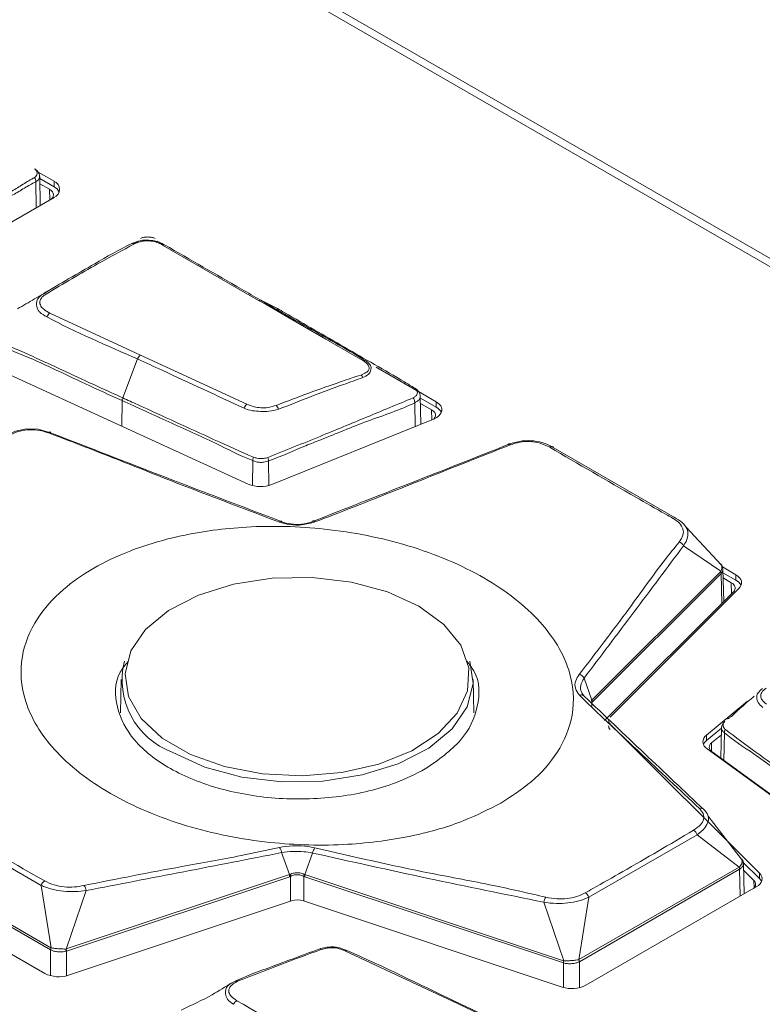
# Model space of a CAD drawing. Header units: millimetres. Extents: x 0 to 1118, y 0 to 864.
# Tile 268 of 372: x 882.42 to 889.45, y 224.43 to 233.76. Entities that reach past the tile are written whole.
import ezdxf

# ---------------------------------------------------------------- set-up
doc = ezdxf.new("R2010")
doc.units = ezdxf.units.MM

msp = doc.modelspace()

# ---------------------------------------------------------------- linework, layer by layer
at = {"color": 7, "linetype": 'Continuous', "lineweight": 15}
for p, q in [((878.7906, 237.6132), (899.0139, 225.9385)), ((878.9378, 237.6063), (899.0055, 226.0214)), ((882.7412, 232.2277), (882.5924, 232.3136)), ((882.6117, 232.0008), (882.6059, 232.2723)), ((882.7412, 232.1767), (882.6063, 232.2546)), ((882.6073, 232.2047), (882.6985, 232.152)), ((882.7412, 232.1767), (882.7412, 232.2277)), ((881.1785, 231.1735), (882.7412, 232.0756)), ((883.5408, 231.6616), (883.4977, 231.6367)), ((883.7616, 231.6353), (883.7182, 231.6598)), ((883.7699, 231.6241), (884.6787, 231.1003)), ((884.6985, 231.1011), (884.8559, 231.0233)), ((883.5597, 230.5822), (882.7023, 230.9792)), ((881.9383, 230.569), (884.5809, 229.36)), ((884.5667, 230.1159), (883.5597, 230.5822)), ((883.3913, 230.177), (883.5327, 230.5451)), ((886.1742, 230.2459), (885.7921, 230.4665)), ((886.3591, 230.1391), (886.1925, 230.2353)), ((886.2149, 229.9268), (886.2092, 230.1941)), ((883.3857, 230.1505), (883.386, 230.1548)), ((883.3857, 230.1505), (883.3858, 230.1505)), ((883.392, 230.1766), (883.3913, 230.177)), ((886.3591, 230.0881), (886.2097, 230.1744)), ((886.2107, 230.1245), (886.3164, 230.0635)), ((886.3591, 230.0881), (886.3591, 230.1391)), ((884.8035, 229.3562), (886.3342, 229.975)), ((887.4682, 229.7055), (888.6207, 229.0401)), ((889.0613, 228.5931), (888.7236, 228.9539)), ((889.0537, 228.5335), (888.7024, 228.7758)), ((889.0578, 228.5946), (889.0528, 228.6037)), ((887.8332, 227.3131), (889.0531, 228.5328)), ((889.0574, 228.5142), (887.8376, 227.2944)), ((889.1963, 228.5013), (889.0698, 228.5743)), ((889.0823, 228.2465), (889.0741, 228.5531)), ((889.1963, 228.4502), (889.075, 228.5202)), ((889.0763, 228.4702), (889.1536, 228.4256)), ((889.1963, 228.4502), (889.1963, 228.5013)), ((889.1736, 228.3378), (887.9544, 227.1187)), ((888.0066, 227.1523), (889.2259, 228.3714)), ((883.3775, 227.5099), (883.3707, 227.1923)), ((886.7167, 227.1923), (886.7099, 227.5099)), ((887.7607, 227.522), (887.8332, 227.3131)), ((889.3077, 227.302), (888.9182, 226.9808)), ((887.8376, 227.2944), (887.8325, 227.2899)), ((889.42, 225.6735), (888.0066, 227.0867)), ((889.0607, 227.0473), (888.9182, 226.9298)), ((889.0609, 227.0536), (889.0547, 226.7628)), ((888.9182, 226.9298), (888.9182, 226.9808)), ((888.9676, 226.9098), (889.0594, 226.9855)), ((888.9248, 226.8523), (891.0191, 225.3268)), ((891.051, 225.3086), (888.9721, 226.8229)), ((882.6191, 225.5583), (881.4518, 226.2322)), ((889.2577, 225.7964), (888.9337, 226.2129)), ((888.8301, 226.0376), (887.8045, 225.4456)), ((889.229, 225.7311), (888.8301, 226.0376)), ((882.7087, 224.9477), (881.0498, 225.9054)), ((881.0533, 225.9246), (882.7123, 224.967)), ((884.9699, 225.6602), (884.8966, 225.8686)), ((885.1894, 225.8646), (885.1174, 225.6602)), ((880.8946, 225.7398), (882.6537, 224.7243)), ((887.7113, 224.8549), (889.2281, 225.7306)), ((889.42, 225.6225), (889.2661, 225.7764)), ((889.2759, 225.4776), (889.2682, 225.7651)), ((882.857, 224.956), (884.9699, 225.6602)), ((884.9725, 225.6405), (882.8596, 224.9362)), ((884.9812, 225.6439), (884.9725, 225.6405)), ((885.1149, 225.6405), (885.1062, 225.6439)), ((887.564, 224.8242), (885.1149, 225.6405)), ((885.1174, 225.6602), (887.5665, 224.8439)), ((889.2317, 225.7113), (887.7149, 224.8357)), ((889.2699, 225.7029), (889.3678, 225.605)), ((889.42, 225.6225), (889.42, 225.6735)), ((882.7132, 224.9665), (882.6191, 225.5583)), ((887.7769, 224.6122), (889.3904, 225.5437)), ((883.0447, 225.5096), (882.8559, 224.9556)), ((887.8045, 225.4456), (887.7104, 224.8544)), ((882.8786, 224.7072), (884.9904, 225.4111)), ((885.1041, 225.4111), (887.552, 224.5951)), ((887.5677, 224.8435), (887.3782, 225.399)), ((886.5137, 224.4609), (885.4939, 224.9388)), ((884.4169, 224.6299), (884.4638, 224.6551)), ((884.4691, 224.6527), (884.4571, 224.6471)), ((887.507, 223.9937), (886.5137, 224.4609)), ((886.5324, 224.4627), (887.3698, 224.0686))]:
    msp.add_line(p, q, dxfattribs=at)
at = {"color": 9, "linetype": 'Continuous', "lineweight": 15}
for p, q in [((882.5728, 231.9783), (882.5691, 232.2215)), ((882.7016, 232.0527), (882.6985, 232.152)), ((883.3858, 230.1505), (883.3826, 229.9083)), ((886.157, 230.1307), (886.1602, 229.9046)), ((886.3193, 229.969), (886.3164, 230.0635)), ((884.6222, 229.5824), (884.6195, 229.3464)), ((884.7743, 229.3466), (884.7719, 229.5797)), ((889.0651, 228.2292), (889.0574, 228.5142)), ((889.1568, 228.321), (889.1536, 228.4256)), ((887.7234, 227.3523), (887.7234, 227.3521)), ((887.8325, 227.2899), (887.8336, 227.2467)), ((889.0879, 227.0044), (889.0832, 226.742)), ((888.9676, 226.9098), (888.9647, 226.8289)), ((884.9812, 225.408), (884.9812, 225.6439)), ((885.1062, 225.6439), (885.1062, 225.4104)), ((889.2385, 225.456), (889.2317, 225.7113)), ((889.3704, 225.5351), (889.3678, 225.605)), ((882.7079, 224.7026), (882.7087, 224.9477)), ((882.8596, 224.9362), (882.8588, 224.7015)), ((887.5648, 224.5913), (887.564, 224.8242)), ((887.7149, 224.8357), (887.7157, 224.5887))]:
    msp.add_line(p, q, dxfattribs=at)
at = {"color": 9, "linetype": 'Continuous', "lineweight": 15, "flags": 128}
msp.add_lwpolyline([(882.6041, 232.2723), (882.6047, 232.2613), (882.5927, 232.2391), (882.5691, 232.2215), (882.5691, 232.2215), (882.5691, 232.2215)], dxfattribs=at)
at = {"color": 7, "linetype": 'Continuous', "lineweight": 15, "flags": 128}
for points in [[(882.6985, 232.152), (882.7142, 232.141), (882.7259, 232.1284), (882.733, 232.1148), (882.7354, 232.1006), (882.733, 232.0864), (882.7259, 232.0728), (882.7142, 232.0602), (882.7135, 232.0596)], [(884.6787, 231.1003), (884.7494, 231.0595), (885.0323, 230.8962), (885.3151, 230.7329), (885.6644, 230.5313)], [(886.3342, 229.975), (886.3647, 229.9904), (886.3887, 230.0093), (886.405, 230.0307), (886.4129, 230.0537), (886.4121, 230.0771), (886.4024, 230.0999), (886.3845, 230.1209), (886.3591, 230.1391)], [(886.3164, 230.0635), (886.3336, 230.0511), (886.3457, 230.0369), (886.3523, 230.0215), (886.3529, 230.0057), (886.3475, 229.9902), (886.3368, 229.9761)], [(882.3014, 229.8258), (882.377, 229.8609), (882.4804, 229.8817), (882.5899, 229.8785), (882.7091, 229.8463), (882.7091, 229.8463), (882.7091, 229.8463)], [(882.7091, 229.8463), (882.7078, 229.8494), (882.706, 229.8517), (882.7038, 229.8529), (882.7013, 229.8532), (882.6985, 229.8525), (882.6954, 229.8508), (882.6921, 229.8481), (882.6887, 229.8446)], [(887.0426, 229.734), (887.0439, 229.7371), (887.0456, 229.7393), (887.0477, 229.7405), (887.0502, 229.7407), (887.0531, 229.74), (887.0561, 229.7383), (887.0594, 229.7356), (887.0627, 229.7321)], [(887.4682, 229.7055), (887.4657, 229.7091), (887.4625, 229.7119), (887.4587, 229.7138), (887.4544, 229.7146), (887.4498, 229.7145), (887.4448, 229.7134), (887.4397, 229.7113), (887.4345, 229.7083)], [(884.898, 229.0032), (884.8965, 229.0065), (884.8945, 229.0088), (884.892, 229.01), (884.8892, 229.01), (884.886, 229.0089), (884.8826, 229.0067), (884.879, 229.0034), (884.8753, 228.9992)], [(885.1908, 229.0056), (885.1921, 229.0088), (885.1939, 229.011), (885.1962, 229.0122), (885.1989, 229.0122), (885.2019, 229.0111), (885.2052, 229.0089), (885.2086, 229.0057), (885.2122, 229.0016)], [(888.6356, 229.0316), (888.6329, 229.0353), (888.6295, 229.0382), (888.6256, 229.0401), (888.6213, 229.041), (888.6165, 229.041), (888.6115, 229.0399), (888.6063, 229.0379), (888.601, 229.0349)], [(886.1967, 228.2021), (885.8997, 228.3377), (885.5566, 228.43), (885.1858, 228.4742), (884.8073, 228.4679), (884.4416, 228.4113), (884.1083, 228.3076), (883.8255, 228.1623), (883.6083, 227.9832), (883.4685, 227.7801), (883.4137, 227.5638), (883.4467, 227.3461), (883.5658, 227.1386), (883.7645, 226.9526), (884.0323, 226.798), (884.3545, 226.6833), (884.7139, 226.6145), (885.0911, 226.5955), (885.4657, 226.6271), (885.8176, 226.7078), (886.1277, 226.8332), (886.3795, 226.9965), (886.5592, 227.1889), (886.6571, 227.4), (886.6682, 227.6185), (886.5916, 227.8326), (886.4316, 228.0306), (886.1967, 228.2021)], [(889.1536, 228.4256), (889.1669, 228.4165), (889.1775, 228.4063), (889.1851, 228.3953), (889.1894, 228.3837), (889.1905, 228.3718), (889.1881, 228.36), (889.1825, 228.3485), (889.1736, 228.3378)], [(889.2259, 228.3714), (889.2389, 228.3873), (889.2473, 228.4042), (889.2507, 228.4217), (889.2492, 228.4392), (889.2428, 228.4564), (889.2316, 228.4728), (889.216, 228.4878), (889.1963, 228.5013)], [(886.6787, 227.6836), (886.7093, 227.4701), (886.6532, 227.2491), (886.5104, 227.0415), (886.2885, 226.8586), (885.9994, 226.7101), (885.6589, 226.6041), (885.2852, 226.5463), (884.8984, 226.5398), (884.5195, 226.5849), (884.1689, 226.6793), (883.8654, 226.8179)], [(889.3904, 225.5437), (889.4101, 225.5571), (889.4257, 225.5721), (889.4369, 225.5885), (889.4434, 225.6057), (889.4449, 225.6232), (889.4414, 225.6407), (889.433, 225.6576), (889.42, 225.6735)], [(889.4396, 225.5942), (889.433, 225.6066), (889.42, 225.6225)]]:
    msp.add_lwpolyline(points, dxfattribs=at)
at = {"color": 7, "linetype": 'Continuous', "lineweight": 15}
for centre, radius, start, end in [((882.4979, 232.2262), 0.0714, 356.21135, 33.16512), ((882.7123, 232.1516), 0.0813, 290.78342, 69.21658), ((882.6905, 232.078), 0.1109, 25.70813, 62.8153), ((883.4896, 231.6138), 0.0264, 56.04713, 114.92854), ((883.7808, 231.6057), 0.0214, 68.27856, 120.38066), ((882.6522, 231.1335), 0.0301, 60.71031, 116.1849), ((884.6895, 231.0795), 0.0234, 67.36129, 117.43063), ((882.7456, 230.9154), 0.0772, 124.15179, 159.00321), ((883.6084, 230.5185), 0.0802, 127.4071, 160.60514), ((885.675, 230.5085), 0.0252, 66.7637, 115.11373), ((885.6078, 230.3426), 0.0634, 23.98136, 52.48876), ((886.1542, 230.25), 0.0177, 53.24488, 79.19945), ((884.618, 230.0523), 0.0817, 128.84993, 161.18261), ((884.7912, 230.0485), 0.0782, 15.75509, 46.7869), ((886.0788, 230.1292), 0.0782, 1.14177, 36.89002), ((886.3099, 229.9909), 0.109, 25.37263, 63.1508), ((884.7196, 229.5765), 0.0976, 157.43186, 176.5498), ((884.6643, 229.5732), 0.1078, 3.49468, 20.9552), ((884.6969, 229.6343), 0.2978, 247.0679, 290.96996), ((888.6405, 228.7426), 0.0702, 28.18359, 74.16402), ((889.0087, 228.5126), 0.0488, 1.89361, 24.52391), ((889.0113, 228.5126), 0.0473, 3.29286, 26.25102), ((889.147, 228.3529), 0.1091, 25.39412, 63.12931), ((884.1185, 227.5049), 0.7322, 166.08092, 249.77724), ((887.6991, 227.4887), 0.07, 28.45535, 77.13408), ((887.7336, 227.328), 0.0358, 37.51335, 119.17767), ((887.7813, 227.2921), 0.0513, 357.58571, 19.99951), ((887.7888, 227.2928), 0.0488, 1.89361, 24.52391), ((888.0382, 227.1213), 0.0468, 182.17974, 227.61718), ((888.0382, 227.0703), 0.0468, 182.17974, 227.61718), ((889.1448, 227.0027), 0.0569, 145.93706, 178.26463), ((888.9611, 226.9186), 0.0756, 124.63177, 241.25133), ((888.9757, 226.8554), 0.094, 127.73849, 156.04055), ((888.9966, 226.8678), 0.0511, 124.63177, 241.25133), ((888.8675, 226.2541), 0.035, 36.6793, 114.34302), ((888.7574, 226.0136), 0.0765, 18.32535, 60.0551), ((884.8117, 225.8607), 0.0852, 5.29375, 41.9096), ((885.275, 225.8548), 0.0862, 136.97407, 173.46658), ((889.1682, 225.7095), 0.0635, 1.65537, 19.37624), ((889.1709, 225.7083), 0.0624, 3.57577, 21.39118), ((884.8788, 225.6385), 0.0936, 1.21299, 13.39452), ((884.8766, 225.6275), 0.1059, 8.90832, 19.36948), ((885.2108, 225.6275), 0.1059, 160.63052, 171.09168), ((885.2085, 225.6385), 0.0936, 166.60548, 178.78701), ((882.6908, 225.5365), 0.075, 120.39903, 163.02458), ((882.9555, 225.4998), 0.0898, 6.32254, 39.66629), ((889.3341, 225.5684), 0.0498, 305.13126, 47.43581), ((887.4681, 225.3882), 0.0906, 140.06188, 173.13799), ((887.7327, 225.4237), 0.0751, 16.95857, 59.39918), ((885.0472, 225.2332), 0.1867, 72.27565, 107.72435), ((882.7722, 224.9459), 0.0635, 160.62376, 178.34463), ((882.7749, 224.9471), 0.0646, 162.59677, 180.22237), ((882.7638, 224.9374), 0.0939, 358.97083, 11.21208), ((882.7659, 224.9343), 0.0936, 1.21299, 13.39452), ((885.2577, 224.9391), 0.0176, 42.69117, 120.25579), ((885.5045, 224.9271), 0.0158, 60.90044, 131.92866), ((887.6576, 224.8222), 0.0936, 166.60548, 178.78701), ((887.6598, 224.8253), 0.0939, 168.80291, 181.04459), ((887.6487, 224.8351), 0.0647, 359.7647, 17.38972), ((887.6513, 224.8338), 0.0635, 1.65537, 19.37624), ((882.7865, 224.9844), 0.292, 242.93848, 288.36912), ((884.4748, 224.6368), 0.0214, 49.1833, 121.02009), ((887.6441, 224.8723), 0.292, 251.63088, 297.06152), ((884.5065, 224.4021), 0.0725, 118.10853, 155.84006), ((886.5245, 224.4465), 0.018, 64.00428, 126.71888)]:
    msp.add_arc(centre, radius, start, end, dxfattribs=at)
for centre, major_axis, ratio, start_param, end_param in [((888.9846, 228.6845), (-0.0633, 0.1551), 0.29413, 3.264494, 3.28171), ((888.9457, 228.6795), (-0.1045, 0.1711), 0.432373, 3.247679, 3.264895), ((889.1716, 225.8917), (-0.0524, 0.163), 0.350705, 3.21717, 3.234505), ((889.1398, 225.8921), (-0.0883, 0.1827), 0.503109, 3.180816, 3.198151), ((882.7658, 225.1298), (0.0489, 0.1649), 0.347537, 3.058504, 3.07572), ((882.7975, 225.1303), (0.0849, 0.1846), 0.499535, 3.097565, 3.114781), ((882.82, 225.1257), (-0.0338, 0.1706), 0.391009, 3.174005, 3.191221), ((882.7975, 225.1303), (-0.0613, 0.1943), 0.559297, 3.130641, 3.147857), ((887.626, 225.0182), (0.0613, 0.1943), 0.559297, 3.135328, 3.152663), ((887.6036, 225.0137), (0.0338, 0.1706), 0.391009, 3.091964, 3.109299), ((887.6578, 225.0178), (-0.0489, 0.1649), 0.347537, 3.207346, 3.224681), ((887.626, 225.0182), (-0.0849, 0.1846), 0.499535, 3.168286, 3.185621)]:
    msp.add_ellipse(centre, major_axis=major_axis, ratio=ratio, start_param=start_param, end_param=end_param, dxfattribs=at)
for points, knots in [([(882.5576, 232.2653), (882.5632, 232.2695), (882.5751, 232.2785), (882.5823, 232.2979), (882.5816, 232.3169), (882.5734, 232.3327), (882.5624, 232.342), (882.558, 232.3457)], [0, 0, 0, 0, 0.190909, 0.406669, 0.631062, 0.851531, 1, 1, 1, 1]), ([(882.6043, 232.2723), (882.6045, 232.2778), (882.6048, 232.2933), (882.5925, 232.3163), (882.5762, 232.3342), (882.5646, 232.3422), (882.561, 232.3447)], [0, 0, 0, 0, 0.18299, 0.518584, 0.848039, 1, 1, 1, 1]), ([(881.1206, 231.4328), (881.1971, 231.4757), (881.3491, 231.561), (881.6472, 231.7337), (881.9426, 231.9033), (882.1988, 232.0533), (882.3418, 232.1335), (882.4506, 232.2015), (882.5212, 232.2436), (882.5576, 232.2653)], [0, 0, 0, 0, 0.157294, 0.312474, 0.622468, 0.772195, 0.847355, 0.921427, 1, 1, 1, 1]), ([(882.5691, 232.2215), (882.5691, 232.2215), (882.5332, 232.2065), (882.4608, 232.1629), (882.353, 232.0989), (882.2091, 232.0187), (881.9527, 231.8695), (881.6574, 231.7026), (881.3606, 231.5237), (881.2107, 231.4516), (881.1372, 231.3971), (881.1372, 231.3971)], [0, 0, 0, 0, 0.000007, 0.075686, 0.15099, 0.226275, 0.376845, 0.688419, 0.844208, 0.999993, 1, 1, 1, 1]), ([(883.5596, 231.6874), (883.5684, 231.6906), (883.5864, 231.6971), (883.6187, 231.701), (883.6517, 231.6999), (883.6801, 231.6935), (883.6946, 231.6877), (883.7003, 231.6854)], [0, 0, 0, 0, 0.209213, 0.424915, 0.643298, 0.861018, 1, 1, 1, 1]), ([(883.4785, 231.6377), (883.4783, 231.6376), (883.3513, 231.5796), (883.1652, 231.4663), (882.8822, 231.3076), (882.7201, 231.2096), (882.6389, 231.1605)], [0, 0, 0, 0, 0.00076, 0.418996, 0.709074, 1, 1, 1, 1]), ([(882.6669, 231.1597), (882.7482, 231.2087), (882.9108, 231.3065), (883.1899, 231.4668), (883.3877, 231.573), (883.5044, 231.6357)], [0, 0, 0, 0, 0.290819, 0.581537, 1, 1, 1, 1]), ([(883.7887, 231.6256), (883.7885, 231.6256), (883.7787, 231.6309), (883.7551, 231.6429), (883.7228, 231.6559), (883.6765, 231.6669), (883.6365, 231.671), (883.5857, 231.6705), (883.5567, 231.6654), (883.5173, 231.6548), (883.4969, 231.6458), (883.4785, 231.6377)], [0, 0, 0, 0, 0.001913, 0.114338, 0.267549, 0.319965, 0.527056, 0.610724, 0.758058, 0.782667, 1, 1, 1, 1]), ([(883.5044, 231.6357), (883.5207, 231.6429), (883.5488, 231.6553), (883.5924, 231.6634), (883.6375, 231.664), (883.6884, 231.6592), (883.7363, 231.6418), (883.7607, 231.629), (883.7699, 231.6241)], [0, 0, 0, 0, 0.226459, 0.389111, 0.469736, 0.677982, 0.876922, 1, 1, 1, 1]), ([(884.6985, 231.1011), (884.638, 231.1361), (884.3353, 231.3111), (884.0316, 231.4858), (883.7887, 231.6256)], [0, 0, 0, 0, 0.199885, 1, 1, 1, 1]), ([(882.736, 231.2196), (882.675, 231.1836), (882.5538, 231.1121), (882.4487, 231.0509), (882.3965, 231.0205)], [0, 0, 0, 0, 0.503195, 1, 1, 1, 1]), ([(882.6389, 231.1605), (882.6388, 231.1604), (882.6261, 231.1521), (882.6003, 231.1344), (882.5821, 231.1086), (882.577, 231.0865), (882.5753, 231.066), (882.5779, 231.0352), (882.5896, 231.0082), (882.62, 230.9736), (882.6486, 230.9573), (882.6736, 230.943)], [0, 0, 0, 0, 0.001259, 0.143959, 0.299696, 0.377139, 0.45519, 0.553862, 0.722719, 0.757762, 1, 1, 1, 1]), ([(882.7023, 230.9792), (882.6796, 230.9915), (882.6389, 231.0135), (882.6133, 231.0495), (882.6057, 231.0748), (882.6064, 231.0919), (882.6136, 231.1123), (882.6317, 231.1363), (882.6552, 231.152), (882.6669, 231.1597)], [0, 0, 0, 0, 0.248655, 0.445661, 0.542881, 0.619011, 0.695163, 0.848449, 1, 1, 1, 1]), ([(885.685, 230.5316), (885.6849, 230.5317), (885.5004, 230.6459), (885.1606, 230.8321), (884.8336, 231.0225), (884.6985, 231.1011)], [0, 0, 0, 0, 0.000392, 0.586904, 1, 1, 1, 1]), ([(882.6736, 230.943), (882.6739, 230.9429), (882.9456, 230.799), (883.2393, 230.672), (883.5327, 230.5451)], [0, 0, 0, 0, 0.00107, 1, 1, 1, 1]), ([(884.8559, 231.0233), (884.8794, 231.0097), (884.9973, 230.9417), (885.3039, 230.7649), (885.6803, 230.5461), (886.0009, 230.3642), (886.1249, 230.2876), (886.1575, 230.2674)], [0, 0, 0, 0, 0.054134, 0.270669, 0.70374, 0.921922, 1, 1, 1, 1]), ([(883.3913, 230.177), (883.3652, 230.1889), (883.2345, 230.2487), (882.9138, 230.3941), (882.5684, 230.5586), (882.2741, 230.6842), (882.1724, 230.7385), (882.1202, 230.7664)], [0, 0, 0, 0, 0.061411, 0.307056, 0.753701, 0.873798, 1, 1, 1, 1]), ([(882.115, 230.7269), (882.115, 230.7269), (882.1662, 230.7135), (882.2704, 230.6502), (882.5773, 230.5323), (882.9494, 230.348), (883.2698, 230.203), (883.3857, 230.1505)], [0, 0, 0, 0, 0.000008, 0.122721, 0.243421, 0.72623, 1, 1, 1, 1]), ([(883.5327, 230.5451), (883.6101, 230.5093), (883.9461, 230.354), (884.282, 230.1984), (884.5406, 230.0786)], [0, 0, 0, 0, 0.230284, 1, 1, 1, 1]), ([(885.6644, 230.5313), (885.675, 230.5244), (885.6997, 230.5084), (885.7178, 230.4842), (885.7263, 230.4602), (885.721, 230.4377), (885.6949, 230.4127), (885.6637, 230.4), (885.6464, 230.3929)], [0, 0, 0, 0, 0.152632, 0.353534, 0.453266, 0.597218, 0.776209, 1, 1, 1, 1]), ([(885.6657, 230.3684), (885.6848, 230.3776), (885.7195, 230.3942), (885.7398, 230.4303), (885.7449, 230.4559), (885.7416, 230.4804), (885.7239, 230.5063), (885.6966, 230.524), (885.685, 230.5316)], [0, 0, 0, 0, 0.2230037, 0.4033897, 0.550618, 0.6497952, 0.8501196, 1, 1, 1, 1]), ([(885.6464, 230.3929), (885.5843, 230.3721), (885.4201, 230.317), (885.153, 230.2223), (884.9477, 230.1445), (884.8448, 230.1055)], [0, 0, 0, 0, 0.232386, 0.615425, 1, 1, 1, 1]), ([(884.8665, 230.0698), (884.8669, 230.0699), (884.9747, 230.1072), (885.1728, 230.192), (885.4411, 230.2887), (885.6041, 230.3465), (885.6657, 230.3684)], [0, 0, 0, 0, 0.001469, 0.385805, 0.767703, 1, 1, 1, 1]), ([(886.1575, 230.2674), (886.1653, 230.2597), (886.1787, 230.2467), (886.1834, 230.2253), (886.1795, 230.2071), (886.1643, 230.1906), (886.1494, 230.1812), (886.1413, 230.1761)], [0, 0, 0, 0, 0.254503, 0.434183, 0.616241, 0.792354, 1, 1, 1, 1]), ([(886.2091, 230.1894), (886.2082, 230.1984), (886.2061, 230.2183), (886.1891, 230.2441), (886.1724, 230.2586), (886.1651, 230.2639), (886.1648, 230.2642)], [0, 0, 0, 0, 0.3009765, 0.6694083, 0.9863415, 1, 1, 1, 1]), ([(883.3858, 230.1505), (883.5327, 230.0827), (883.8266, 229.9471), (884.245, 229.763), (884.4966, 229.6323), (884.6222, 229.5824), (884.6222, 229.5824)], [0, 0, 0, 0, 0.357597, 0.715194, 0.99999, 1, 1, 1, 1]), ([(883.392, 230.1766), (883.3903, 230.1721), (883.3873, 230.1647), (883.3864, 230.1576), (883.386, 230.1548)], [0, 0, 0, 0, 0.604654, 1, 1, 1, 1]), ([(884.6295, 229.614), (884.5059, 229.6692), (884.2604, 229.7789), (883.8957, 229.9466), (883.6065, 230.0785), (883.4387, 230.1553), (883.392, 230.1766)], [0, 0, 0, 0, 0.298328, 0.592531, 0.886701, 1, 1, 1, 1]), ([(884.8448, 230.1055), (884.8192, 230.0977), (884.7747, 230.0841), (884.6998, 230.0799), (884.6296, 230.0913), (884.589, 230.1072), (884.5667, 230.1159)], [0, 0, 0, 0, 0.298081, 0.517996, 0.735793, 1, 1, 1, 1]), ([(886.1413, 230.1761), (886.0676, 230.1457), (885.9201, 230.085), (885.6271, 229.9629), (885.2431, 229.8036), (884.9303, 229.678), (884.765, 229.6117)], [0, 0, 0, 0, 0.161169, 0.322293, 0.641919, 1, 1, 1, 1]), ([(884.7719, 229.5797), (884.7719, 229.5797), (884.8962, 229.6241), (885.0536, 229.696), (885.3678, 229.8189), (885.7023, 229.961), (886.0241, 230.0636), (886.157, 230.1307), (886.157, 230.1307)], [0, 0, 0, 0, 0.0000089, 0.2548813, 0.3576267, 0.6767907, 0.9999911, 1, 1, 1, 1]), ([(884.5406, 230.0786), (884.5408, 230.0785), (884.5651, 230.0679), (884.6151, 230.0517), (884.6978, 230.0484), (884.7854, 230.0458), (884.8374, 230.0612), (884.8665, 230.0698)], [0, 0, 0, 0, 0.001708, 0.259964, 0.483259, 0.711212, 1, 1, 1, 1]), ([(882.6887, 229.8446), (882.6544, 229.8551), (882.5907, 229.8748), (882.4875, 229.8768), (882.393, 229.859), (882.3426, 229.8335), (882.3165, 229.8202)], [0, 0, 0, 0, 0.274606, 0.510484, 0.746024, 1, 1, 1, 1]), ([(884.8753, 228.9992), (884.5121, 229.1365), (883.9499, 229.349), (883.2182, 229.6427), (882.8541, 229.7815), (882.6887, 229.8446)], [0, 0, 0, 0, 0.499028, 0.772399, 1, 1, 1, 1]), ([(882.7091, 229.8463), (883.0745, 229.7041), (883.805, 229.4197), (884.5337, 229.142), (884.898, 229.0032)], [0, 0, 0, 0, 0.500078, 1, 1, 1, 1]), ([(885.1908, 229.0056), (885.4993, 229.1266), (886.1164, 229.3686), (886.7339, 229.6122), (887.0426, 229.734)], [0, 0, 0, 0, 0.499979, 1, 1, 1, 1]), ([(887.0627, 229.7321), (886.754, 229.6102), (886.2588, 229.4147), (885.6401, 229.1656), (885.333, 229.0479), (885.2122, 229.0016)], [0, 0, 0, 0, 0.501063, 0.803813, 1, 1, 1, 1]), ([(887.0426, 229.734), (887.0426, 229.734), (887.075, 229.7471), (887.1452, 229.7679), (887.2579, 229.7751), (887.3714, 229.755), (887.4374, 229.7245), (887.4682, 229.7055), (887.4682, 229.7055)], [0, 0, 0, 0, 0.000033, 0.237572, 0.481211, 0.723864, 0.999967, 1, 1, 1, 1]), ([(887.4345, 229.7083), (887.4056, 229.7228), (887.3517, 229.7496), (887.2513, 229.7657), (887.1519, 229.7606), (887.0924, 229.7415), (887.0627, 229.7321)], [0, 0, 0, 0, 0.278939, 0.519553, 0.760958, 1, 1, 1, 1]), ([(888.601, 229.0349), (888.5775, 229.0483), (888.4602, 229.1151), (888.0725, 229.3367), (887.7062, 229.55), (887.4345, 229.7083)], [0, 0, 0, 0, 0.060615, 0.303076, 1, 1, 1, 1]), ([(884.6222, 229.5824), (884.6222, 229.5824), (884.6327, 229.5782), (884.6543, 229.5696), (884.6914, 229.5639), (884.7328, 229.5662), (884.7582, 229.5748), (884.7719, 229.5797), (884.7719, 229.5797)], [0, 0, 0, 0, 0.0000939, 0.2356057, 0.4723832, 0.7038771, 0.9999061, 1, 1, 1, 1]), ([(884.765, 229.6117), (884.7514, 229.6081), (884.7285, 229.602), (884.6926, 229.6009), (884.66, 229.6044), (884.6402, 229.6106), (884.6295, 229.614)], [0, 0, 0, 0, 0.312993, 0.525768, 0.743338, 1, 1, 1, 1]), ([(885.2122, 229.0016), (885.1716, 228.9901), (885.0948, 228.9684), (884.9746, 228.9706), (884.9071, 228.9901), (884.8753, 228.9992)], [0, 0, 0, 0, 0.371944, 0.704128, 1, 1, 1, 1]), ([(884.898, 229.0032), (884.898, 229.0032), (884.9243, 228.9931), (884.9852, 228.9779), (885.0875, 228.9761), (885.1575, 228.9923), (885.1908, 229.0056), (885.1908, 229.0056)], [0, 0, 0, 0, 0.0000495, 0.2946276, 0.6282722, 0.9999505, 1, 1, 1, 1]), ([(888.6597, 228.8102), (888.6745, 228.8321), (888.702, 228.8729), (888.7001, 228.9357), (888.6669, 228.9915), (888.6234, 229.0201), (888.601, 229.0349)], [0, 0, 0, 0, 0.274544, 0.5112847, 0.7475932, 1, 1, 1, 1]), ([(888.6356, 229.0316), (888.6356, 229.0316), (888.6616, 229.0177), (888.7061, 228.9858), (888.7434, 228.9247), (888.7453, 228.8527), (888.7208, 228.8018), (888.7024, 228.7758), (888.7024, 228.7758)], [0, 0, 0, 0, 0.000033, 0.249575, 0.487562, 0.72675, 0.999967, 1, 1, 1, 1]), ([(886.9705, 226.3374), (887.0713, 226.4028), (887.2913, 226.5455), (887.535, 226.8289), (887.6809, 227.1904), (887.6457, 227.6211), (887.3702, 228.0761), (886.8435, 228.4888), (886.1287, 228.7928), (885.3403, 228.952), (884.5948, 228.972), (883.9671, 228.8887), (883.4806, 228.7454), (883.1062, 228.5683), (882.7994, 228.3521), (882.5512, 228.0713), (882.4069, 227.7089), (882.4415, 227.2785), (882.7172, 226.8234), (883.2438, 226.4108), (883.9587, 226.1067), (884.7469, 225.9477), (885.4929, 225.9274), (886.1191, 226.0116), (886.6102, 226.1522), (886.8574, 226.2793), (886.9705, 226.3374)], [0, 0, 0, 0, 0.027672, 0.060454, 0.099202, 0.144378, 0.19539, 0.25, 0.30461, 0.355622, 0.400798, 0.439546, 0.472328, 0.5, 0.527672, 0.560454, 0.599202, 0.644378, 0.69539, 0.75, 0.80461, 0.855622, 0.900798, 0.939546, 0.972328, 1, 1, 1, 1]), ([(887.7147, 227.5569), (887.8727, 227.763), (888.1474, 228.1214), (888.4543, 228.555), (888.6167, 228.7568), (888.6597, 228.8102)], [0, 0, 0, 0, 0.49889, 0.867446, 1, 1, 1, 1]), ([(888.7024, 228.7758), (888.5458, 228.5661), (888.2326, 228.1469), (887.918, 227.7303), (887.7607, 227.522)], [0, 0, 0, 0, 0.500027, 1, 1, 1, 1]), ([(889.0733, 228.5535), (889.0724, 228.5618), (889.0706, 228.5802), (889.0608, 228.5977), (889.053, 228.6039), (889.0529, 228.604)], [0, 0, 0, 0, 0.454046, 0.996692, 1, 1, 1, 1]), ([(883.4399, 227.6772), (883.414, 227.644), (883.3092, 227.5102), (883.3169, 227.2444), (883.4745, 226.9252), (883.8216, 226.6515), (884.303, 226.4573), (884.8694, 226.3637), (885.4531, 226.3839), (885.9309, 226.4958), (886.1658, 226.6151), (886.2563, 226.6611)], [0, 0, 0, 0, 0.041355, 0.167027, 0.292725, 0.418433, 0.544138, 0.669843, 0.795551, 0.921248, 1, 1, 1, 1]), ([(886.2563, 226.6611), (886.3799, 226.7479), (886.6271, 226.9216), (886.7704, 227.2527), (886.7769, 227.5198), (886.6735, 227.6514), (886.6502, 227.681)], [0, 0, 0, 0, 0.3038835, 0.6077655, 0.91169, 1, 1, 1, 1]), ([(887.7162, 227.3592), (887.7003, 227.3805), (887.6699, 227.4214), (887.6735, 227.4925), (887.7016, 227.5363), (887.7147, 227.5569)], [0, 0, 0, 0, 0.36574, 0.701782, 1, 1, 1, 1]), ([(887.7607, 227.522), (887.7607, 227.522), (887.7473, 227.5038), (887.7271, 227.4636), (887.7243, 227.4028), (887.7452, 227.3658), (887.7621, 227.3498), (887.7621, 227.3498)], [0, 0, 0, 0, 0.00005, 0.297674, 0.635276, 0.99995, 1, 1, 1, 1]), ([(889.4517, 227.2435), (889.4516, 227.2436), (889.4335, 227.2575), (889.4047, 227.2867), (889.3913, 227.3389), (889.3998, 227.382), (889.4316, 227.409), (889.4494, 227.4241)], [0, 0, 0, 0, 0.001708, 0.259964, 0.483259, 0.711212, 1, 1, 1, 1]), ([(889.4835, 227.4277), (889.4675, 227.4143), (889.4397, 227.3911), (889.4278, 227.3505), (889.4449, 227.3115), (889.4717, 227.2885), (889.4864, 227.2758)], [0, 0, 0, 0, 0.298081, 0.517996, 0.735793, 1, 1, 1, 1]), ([(888.8531, 226.2859), (888.6633, 226.4641), (888.3593, 226.7494), (887.9861, 227.0997), (887.7928, 227.2856), (887.7162, 227.3592)], [0, 0, 0, 0, 0.50095, 0.80236, 1, 1, 1, 1]), ([(887.7621, 227.3498), (887.9525, 227.1684), (888.3333, 226.8055), (888.7081, 226.4518), (888.8956, 226.275)], [0, 0, 0, 0, 0.499906, 1, 1, 1, 1]), ([(887.8295, 227.3096), (887.8307, 227.3107), (887.832, 227.3118), (887.8332, 227.3131), (887.8332, 227.3131)], [0, 0, 0, 0, 0.9980016, 1, 1, 1, 1]), ([(889.3712, 227.3512), (889.3309, 227.3169), (889.2751, 227.2694), (889.2067, 227.209), (889.1749, 227.1784), (889.1551, 227.1599), (889.1436, 227.1501), (889.1341, 227.1432), (889.1241, 227.1371), (889.1175, 227.1345), (889.1171, 227.1345), (889.1168, 227.1345)], [0, 0, 0, 0, 0.423333, 0.58578, 0.697825, 0.739131, 0.774782, 0.808545, 0.843209, 0.919662, 1, 1, 1, 1]), ([(889.0936, 227.1128), (889.0871, 227.1051), (889.0761, 227.0922), (889.0743, 227.0713), (889.0803, 227.0526), (889.0915, 227.0409), (889.0976, 227.0346)], [0, 0, 0, 0, 0.312993, 0.525768, 0.743338, 1, 1, 1, 1]), ([(889.0866, 227.1039), (889.082, 227.0993), (889.0714, 227.0884), (889.0608, 227.0667), (889.062, 227.0528), (889.0623, 227.0489)], [0, 0, 0, 0, 0.347657, 0.820518, 1, 1, 1, 1]), ([(889.0976, 227.0346), (889.194, 226.9628), (889.3855, 226.8202), (889.6755, 226.6099), (889.9043, 226.4429), (890.0372, 226.346), (890.0742, 226.3191)], [0, 0, 0, 0, 0.298328, 0.592531, 0.886701, 1, 1, 1, 1]), ([(890.0679, 226.293), (889.9504, 226.3778), (889.7156, 226.5475), (889.3977, 226.7884), (889.1694, 226.9347), (889.0879, 227.0044), (889.0879, 227.0044)], [0, 0, 0, 0, 0.357597, 0.715194, 0.99999, 1, 1, 1, 1]), ([(881.4863, 226.2746), (881.5098, 226.2606), (881.6272, 226.1909), (882.0148, 225.962), (882.3811, 225.7548), (882.6529, 225.6011)], [0, 0, 0, 0, 0.060615, 0.303076, 1, 1, 1, 1]), ([(888.7956, 226.0799), (888.8202, 226.0968), (888.866, 226.1282), (888.8966, 226.1846), (888.8933, 226.2392), (888.8666, 226.2703), (888.8531, 226.2859)], [0, 0, 0, 0, 0.278433, 0.517723, 0.757717, 1, 1, 1, 1]), ([(888.8956, 226.275), (888.8956, 226.275), (888.9119, 226.2598), (888.9365, 226.2255), (888.9399, 226.1652), (888.9054, 226.0995), (888.8588, 226.0579), (888.8301, 226.0376), (888.8301, 226.0376)], [0, 0, 0, 0, 0.000033, 0.240706, 0.482945, 0.724319, 0.999967, 1, 1, 1, 1]), ([(887.7709, 225.4883), (887.7946, 225.5015), (887.9129, 225.5678), (888.2556, 225.7611), (888.5726, 225.9482), (888.7956, 226.0799)], [0, 0, 0, 0, 0.069002, 0.345011, 1, 1, 1, 1]), ([(883.0246, 225.5571), (883.3333, 225.6185), (883.8285, 225.7171), (884.4472, 225.8245), (884.7544, 225.8913), (884.8751, 225.9176)], [0, 0, 0, 0, 0.501063, 0.803813, 1, 1, 1, 1]), ([(884.8751, 225.9176), (884.9157, 225.9242), (884.9925, 225.9367), (885.1127, 225.9334), (885.1802, 225.9199), (885.212, 225.9136)], [0, 0, 0, 0, 0.371944, 0.704128, 1, 1, 1, 1]), ([(885.212, 225.9136), (885.5752, 225.83), (886.1374, 225.7006), (886.8691, 225.5683), (887.2332, 225.4844), (887.3987, 225.4463)], [0, 0, 0, 0, 0.499028, 0.772399, 1, 1, 1, 1]), ([(884.8966, 225.8686), (884.588, 225.808), (883.9709, 225.6867), (883.3535, 225.5687), (883.0447, 225.5096)], [0, 0, 0, 0, 0.499979, 1, 1, 1, 1]), ([(885.1894, 225.8646), (885.1894, 225.8646), (885.1631, 225.8702), (885.1021, 225.8789), (884.9999, 225.8816), (884.9298, 225.8747), (884.8966, 225.8686), (884.8966, 225.8686)], [0, 0, 0, 0, 0.00005, 0.294628, 0.628272, 0.99995, 1, 1, 1, 1]), ([(887.3782, 225.399), (887.0129, 225.4732), (886.2824, 225.6215), (885.5537, 225.7836), (885.1894, 225.8646)], [0, 0, 0, 0, 0.500078, 1, 1, 1, 1]), ([(889.2577, 225.7956), (889.2577, 225.7963), (889.2582, 225.8017), (889.2545, 225.805), (889.2513, 225.8079)], [0, 0, 0, 0, 0.133674, 1, 1, 1, 1]), ([(889.2672, 225.7646), (889.2675, 225.7668), (889.2691, 225.7795), (889.2622, 225.7957), (889.2539, 225.8062), (889.2521, 225.8086)], [0, 0, 0, 0, 0.139421, 0.806083, 1, 1, 1, 1]), ([(884.9699, 225.6602), (884.97, 225.6602), (884.9721, 225.6608), (884.9743, 225.6617), (884.9765, 225.6626)], [0, 0, 0, 0, 0.0019984, 1, 1, 1, 1]), ([(884.9765, 225.6626), (884.9792, 225.6638), (884.9941, 225.6704), (885.0253, 225.679), (885.0705, 225.6782), (885.0975, 225.6678), (885.1109, 225.6626)], [0, 0, 0, 0, 0.066348, 0.367276, 0.687028, 1, 1, 1, 1]), ([(885.1062, 225.6439), (885.0937, 225.6492), (885.0687, 225.6597), (885.0266, 225.6606), (884.9977, 225.6519), (884.9838, 225.6451), (884.9812, 225.6439)], [0, 0, 0, 0, 0.315839, 0.630493, 0.931818, 1, 1, 1, 1]), ([(885.1109, 225.6626), (885.113, 225.6617), (885.1152, 225.6608), (885.1174, 225.6602), (885.1174, 225.6602)], [0, 0, 0, 0, 0.998002, 1, 1, 1, 1]), ([(883.0447, 225.5096), (883.0447, 225.5096), (883.0124, 225.5044), (882.9421, 225.4972), (882.8295, 225.5006), (882.7159, 225.5207), (882.65, 225.5442), (882.6191, 225.5583), (882.6191, 225.5583)], [0, 0, 0, 0, 0.000033, 0.237572, 0.481211, 0.723864, 0.999967, 1, 1, 1, 1]), ([(882.6529, 225.6011), (882.6818, 225.5871), (882.7356, 225.561), (882.836, 225.5415), (882.9355, 225.5399), (882.995, 225.5514), (883.0246, 225.5571)], [0, 0, 0, 0, 0.2789395, 0.5195533, 0.7609582, 1, 1, 1, 1]), ([(887.8045, 225.4456), (887.8045, 225.4456), (887.7764, 225.4327), (887.7149, 225.4104), (887.6078, 225.39), (887.4911, 225.3849), (887.4154, 225.3926), (887.3782, 225.399), (887.3782, 225.399)], [0, 0, 0, 0, 0.000033, 0.25119, 0.488485, 0.726814, 0.999967, 1, 1, 1, 1]), ([(887.3987, 225.4463), (887.4329, 225.4396), (887.4966, 225.4271), (887.5998, 225.4307), (887.6943, 225.4508), (887.7447, 225.4755), (887.7709, 225.4883)], [0, 0, 0, 0, 0.2746061, 0.510484, 0.7460239, 1, 1, 1, 1]), ([(882.7132, 224.9665), (882.7132, 224.9665), (882.7211, 224.9647), (882.7411, 224.9619), (882.7771, 224.9585), (882.8179, 224.9559), (882.8439, 224.9551), (882.8559, 224.9556), (882.8559, 224.9556)], [0, 0, 0, 0, 0.000099, 0.204967, 0.468567, 0.735063, 0.999901, 1, 1, 1, 1]), ([(885.2488, 224.9543), (885.2491, 224.9544), (885.2697, 224.9607), (885.3032, 224.9692), (885.3566, 224.9759), (885.4042, 224.9758), (885.4609, 224.9624), (885.4937, 224.9486), (885.5121, 224.9409)], [0, 0, 0, 0, 0.00355, 0.262469, 0.393053, 0.580016, 0.764405, 1, 1, 1, 1]), ([(885.4939, 224.9388), (885.4772, 224.9459), (885.4491, 224.9578), (885.402, 224.9686), (885.3626, 224.9685), (885.3176, 224.9637), (885.2895, 224.9561), (885.2707, 224.951)], [0, 0, 0, 0, 0.250201, 0.42051, 0.594738, 0.728296, 1, 1, 1, 1]), ([(882.8577, 224.9357), (882.8446, 224.9329), (882.8185, 224.9274), (882.7756, 224.9287), (882.738, 224.9348), (882.7188, 224.9432), (882.7102, 224.9469)], [0, 0, 0, 0, 0.267355, 0.531013, 0.792242, 1, 1, 1, 1]), ([(884.4638, 224.6551), (884.464, 224.6552), (884.5899, 224.7116), (884.8608, 224.8094), (885.1195, 224.906), (885.2488, 224.9543)], [0, 0, 0, 0, 0.000827, 0.500349, 1, 1, 1, 1]), ([(885.2707, 224.951), (885.1412, 224.9036), (884.882, 224.8085), (884.62, 224.7049), (884.4888, 224.653)], [0, 0, 0, 0, 0.499577, 1, 1, 1, 1]), ([(885.5121, 224.9409), (885.5124, 224.9408), (885.8655, 224.7891), (886.1928, 224.6223), (886.5324, 224.4627), (886.5324, 224.4627)], [0, 0, 0, 0, 0.000634, 0.999988, 1, 1, 1, 1]), ([(887.7133, 224.8348), (887.7039, 224.8308), (887.6836, 224.8221), (887.6445, 224.8163), (887.6027, 224.8156), (887.5779, 224.821), (887.5659, 224.8236)], [0, 0, 0, 0, 0.228379, 0.491504, 0.753433, 1, 1, 1, 1]), ([(887.5677, 224.8435), (887.5677, 224.8435), (887.5787, 224.8431), (887.6034, 224.8437), (887.6431, 224.8462), (887.6804, 224.8496), (887.7016, 224.8525), (887.7104, 224.8544), (887.7104, 224.8544)], [0, 0, 0, 0, 0.000099, 0.243996, 0.508611, 0.774308, 0.999901, 1, 1, 1, 1]), ([(884.4249, 224.6365), (884.3643, 224.5979), (884.2207, 224.5061), (884.0466, 224.4244), (883.9459, 224.3772)], [0, 0, 0, 0, 0.421607, 1, 1, 1, 1]), ([(884.4888, 224.653), (884.4699, 224.6442), (884.4348, 224.6279), (884.405, 224.5955), (884.394, 224.5673), (884.3978, 224.5379), (884.4184, 224.5028), (884.4527, 224.4795), (884.4723, 224.4661)], [0, 0, 0, 0, 0.194137, 0.360027, 0.505945, 0.592249, 0.766403, 1, 1, 1, 1]), ([(884.4723, 224.4661), (884.7864, 224.2849), (885.1647, 224.0665), (885.5427, 223.848), (885.607, 223.8108)], [0, 0, 0, 0, 0.8299408, 1, 1, 1, 1])]:
    msp.add_open_spline(points, degree=3, knots=knots, dxfattribs=at)
at = {"color": 9, "linetype": 'Continuous', "lineweight": 15}
for points, knots in [([(886.157, 230.1307), (886.157, 230.1307), (886.1666, 230.1356), (886.185, 230.1459), (886.2066, 230.1653), (886.2083, 230.1813), (886.2091, 230.1894)], [0, 0, 0, 0, 0.000124, 0.327134, 0.660952, 1, 1, 1, 1]), ([(889.0537, 228.5335), (889.0537, 228.5335), (889.0585, 228.5422), (889.0648, 228.5607), (889.0659, 228.5824), (889.0598, 228.5916), (889.0578, 228.5946)], [0, 0, 0, 0, 0.000155, 0.383738, 0.799726, 1, 1, 1, 1]), ([(889.0725, 228.5532), (889.0728, 228.5481), (889.0737, 228.5351), (889.0642, 228.5227), (889.0585, 228.5153)], [0, 0, 0, 0, 0.399774, 1, 1, 1, 1]), ([(889.0879, 227.0044), (889.0879, 227.0044), (889.0811, 227.0102), (889.0683, 227.0218), (889.0596, 227.0375), (889.0615, 227.0469), (889.0619, 227.0489)], [0, 0, 0, 0, 0.000175, 0.439024, 0.880232, 1, 1, 1, 1]), ([(889.229, 225.7311), (889.229, 225.7311), (889.2353, 225.7376), (889.2474, 225.7533), (889.2587, 225.7766), (889.258, 225.7894), (889.2577, 225.7956)], [0, 0, 0, 0, 0.000139, 0.289296, 0.661295, 1, 1, 1, 1]), ([(889.2665, 225.7647), (889.2668, 225.7605), (889.2678, 225.7486), (889.2558, 225.7294), (889.2401, 225.7175), (889.2332, 225.7122)], [0, 0, 0, 0, 0.232135, 0.659826, 1, 1, 1, 1]), ([(884.4403, 224.4318), (884.4401, 224.4319), (884.4179, 224.4467), (884.3803, 224.4759), (884.3631, 224.5231), (884.3648, 224.5616), (884.3736, 224.5916), (884.3919, 224.6171), (884.4133, 224.6281), (884.4169, 224.6299)], [0, 0, 0, 0, 0.002903, 0.267099, 0.479496, 0.584511, 0.759362, 0.959436, 1, 1, 1, 1])]:
    msp.add_open_spline(points, degree=3, knots=knots, dxfattribs=at)

doc.saveas('drawing.dxf')
